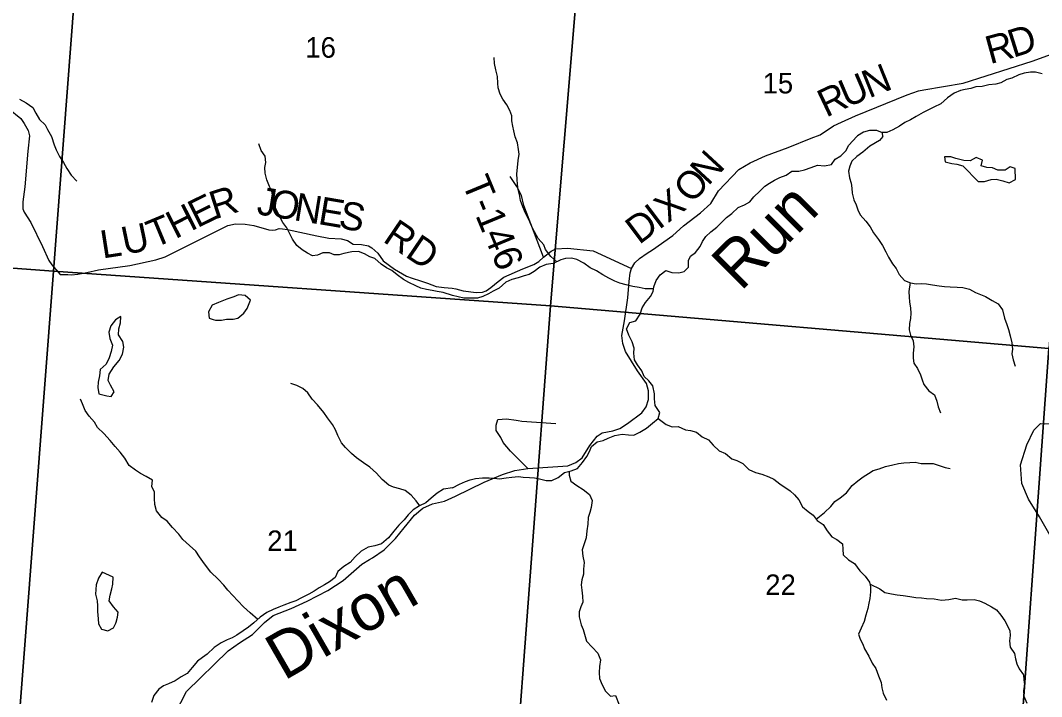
# Model space of a CAD drawing. Extents: x 0 to 42, y 0 to 22.
# Drawn here: x 6.349 to 7.389, y 18.254 to 18.942 of the extents above; entities that cross this region are included whole.
import ezdxf

# ---------------------------------------------------------------- set-up
doc = ezdxf.new("R2010")
doc.units = 0
for name, color, linetype in [('GM_X_County_Road', 7, 'Continuous'), ('GM_X_County_Road_Text', 7, 'Continuous'), ('GM_X_Minor_Lake', 7, 'Continuous'), ('GM_X_Minor_River', 7, 'Continuous'), ('GM_X_Minor_River_Text', 7, 'Continuous'), ('GM_X_Section', 7, 'Continuous'), ('GM_X_Section_Text', 7, 'Continuous'), ('GM_X_Township_Road', 7, 'Continuous'), ('GM_X_Township_Road_Text', 7, 'Continuous')]:
    doc.layers.add(name, color=color, linetype=linetype)

msp = doc.modelspace()

# ---------------------------------------------------------------- linework, layer by layer
at = {"layer": 'GM_X_County_Road'}
for points in [[(6.7047, 18.3931), (6.7077, 18.3949), (6.7197, 18.4031), (6.7312, 18.4144), (6.7402, 18.4254), (6.7505, 18.4382), (6.759, 18.4455), (6.7688, 18.4497), (6.7812, 18.4527), (6.7925, 18.4578), (6.8217, 18.4721), (6.8401, 18.4799), (6.8528, 18.4838), (6.866, 18.486), (6.9068, 18.4887), (6.9149, 18.4919), (6.9213, 18.4967), (6.9291, 18.5093), (6.9367, 18.5189), (6.9417, 18.5222), (6.9526, 18.5241), (6.9596, 18.5265), (6.9676, 18.5317), (6.982, 18.5424), (6.9866, 18.5486), (6.9889, 18.5562), (6.9891, 18.5649), (6.987, 18.5723), (6.9778, 18.5854), (6.9654, 18.605), (6.9628, 18.6131), (6.9619, 18.6213), (6.9645, 18.6363), (6.9678, 18.6596), (6.9694, 18.6763), (6.9703, 18.6851), (6.9716, 18.6896), (6.9751, 18.6954), (6.9798, 18.6999), (6.9876, 18.7053), (6.993, 18.7086), (7.0138, 18.7233), (7.0247, 18.7331), (7.042, 18.7463), (7.0526, 18.7558), (7.0603, 18.7688), (7.0809, 18.7903), (7.0924, 18.7973), (7.1083, 18.8042), (7.1312, 18.8128), (7.1548, 18.8224), (7.1637, 18.8257), (7.1775, 18.8348), (7.1856, 18.8385), (7.1997, 18.8452), (7.2525, 18.8666), (7.2641, 18.8704), (7.2693, 18.8716), (7.3095, 18.8784), (7.3798, 18.9008), (7.4414, 18.9231)], [(6.328, 18.0229), (6.3514, 18.0389), (6.461, 18.1708), (6.4956, 18.2144), (6.5183, 18.2588), (6.5609, 18.3001), (6.5724, 18.3084), (6.5855, 18.3168), (6.5979, 18.3291), (6.6067, 18.3361), (6.6248, 18.3433), (6.6414, 18.3508), (6.6624, 18.3617), (6.6779, 18.3717), (6.6971, 18.3883), (6.7047, 18.3931)]]:
    msp.add_lwpolyline(points, dxfattribs=at)
at = {"layer": 'GM_X_Minor_Lake'}
for points in [[(7.3627, 18.7804), (7.3623, 18.7916), (7.3572, 18.7933), (7.3521, 18.7898), (7.3449, 18.7898), (7.3394, 18.7921), (7.3335, 18.7923), (7.3279, 18.7943), (7.3292, 18.8), (7.3227, 18.8025), (7.3165, 18.7994), (7.3101, 18.7996), (7.3021, 18.8017), (7.2968, 18.8034), (7.2906, 18.8032), (7.2913, 18.7983), (7.2953, 18.7971)], [(7.2953, 18.7971), (7.298, 18.7964), (7.3029, 18.7958), (7.3091, 18.7941), (7.315, 18.7884), (7.3194, 18.7835), (7.3249, 18.7782), (7.3313, 18.7782), (7.3379, 18.7801), (7.343, 18.7805), (7.35, 18.779), (7.3563, 18.777), (7.3627, 18.7804)], [(6.5837, 18.6572), (6.5781, 18.6622), (6.5713, 18.6627), (6.5664, 18.6607), (6.5594, 18.6582), (6.5511, 18.6548), (6.5446, 18.6523), (6.5409, 18.6453), (6.5416, 18.639), (6.5456, 18.6376)], [(6.5456, 18.6376), (6.5479, 18.6368), (6.5541, 18.6371), (6.559, 18.6379), (6.5658, 18.6381), (6.5707, 18.639), (6.5769, 18.6442), (6.5801, 18.6489), (6.5837, 18.6572)], [(6.4514, 18.6407), (6.4459, 18.6373), (6.4413, 18.6311), (6.4393, 18.6246), (6.4402, 18.6182), (6.4429, 18.6115), (6.4417, 18.6049), (6.4395, 18.5986), (6.4366, 18.5922), (6.4304, 18.5867), (6.4297, 18.5803), (6.4283, 18.5738), (6.428, 18.5685), (6.4289, 18.5619), (6.4373, 18.56)], [(6.4373, 18.56), (6.4416, 18.5592), (6.4446, 18.564), (6.441, 18.5706), (6.4385, 18.5755), (6.4395, 18.5818), (6.4444, 18.5894), (6.4499, 18.5958), (6.4533, 18.6022), (6.4544, 18.6095), (6.4534, 18.6153), (6.4491, 18.622), (6.4495, 18.628), (6.4512, 18.6341), (6.4514, 18.6407)], [(6.4326, 18.3801), (6.4286, 18.3742), (6.4265, 18.3674), (6.426, 18.3627), (6.4258, 18.3579), (6.4273, 18.3511), (6.4277, 18.3458), (6.4277, 18.3401), (6.4283, 18.3326), (6.4286, 18.3278), (6.4317, 18.3221), (6.4383, 18.3204), (6.4441, 18.3236), (6.4463, 18.3284)], [(6.4463, 18.3284), (6.4468, 18.3295), (6.4479, 18.3343), (6.4487, 18.3396), (6.4441, 18.3449), (6.4396, 18.3509), (6.4407, 18.3568), (6.4424, 18.3634), (6.4432, 18.3682), (6.4435, 18.375), (6.4326, 18.3801)]]:
    msp.add_lwpolyline(points, dxfattribs=at)
at = {"layer": 'GM_X_Minor_River'}
for points in [[(6.8532, 18.8237), (6.8519, 18.8298), (6.8506, 18.8345), (6.8496, 18.8399), (6.8498, 18.845), (6.8476, 18.8505), (6.8448, 18.8562), (6.8406, 18.8621), (6.8378, 18.867), (6.8357, 18.8736), (6.8356, 18.8784), (6.835, 18.8852), (6.8333, 18.892), (6.8322, 18.8983), (6.8317, 18.9044)], [(7.3898, 18.8879), (7.3832, 18.8895), (7.3781, 18.8895), (7.3716, 18.8886), (7.3662, 18.8869), (7.3591, 18.8835), (7.354, 18.882), (7.3478, 18.8788), (7.3428, 18.8775), (7.3355, 18.8765), (7.329, 18.875), (7.3224, 18.8747), (7.3173, 18.8728), (7.3116, 18.8719), (7.3069, 18.8709), (7.3002, 18.8683), (7.2934, 18.8634), (7.2866, 18.8572), (7.2797, 18.854), (7.2735, 18.8507), (7.2686, 18.8485), (7.2617, 18.8443), (7.2558, 18.8409), (7.25, 18.8383), (7.2448, 18.8345), (7.2378, 18.8309), (7.2318, 18.8281), (7.227, 18.828)], [(6.3483, 18.8622), (6.3551, 18.8584), (6.3617, 18.8536), (6.3649, 18.8479), (6.3685, 18.8413), (6.3743, 18.8359), (6.3768, 18.8312), (6.381, 18.824)], [(7.2275, 18.824), (7.2272, 18.8279), (7.2214, 18.8302), (7.2142, 18.8303), (7.2079, 18.8286), (7.202, 18.8246), (7.2013, 18.824)], [(6.381, 18.824), (6.3834, 18.8156), (6.3857, 18.8103), (6.3891, 18.8036), (6.393, 18.7974), (6.3964, 18.7915), (6.4009, 18.7846), (6.4065, 18.7785)], [(6.7893, 18.4663), (6.7963, 18.4699), (6.8025, 18.4727), (6.8074, 18.4744), (6.8127, 18.4756), (6.8199, 18.4762), (6.8267, 18.4764), (6.8318, 18.476), (6.8371, 18.4755), (6.8441, 18.4762), (6.8498, 18.477), (6.8564, 18.4776), (6.8613, 18.477), (6.8677, 18.4767), (6.8727, 18.4765), (6.8779, 18.4755), (6.8848, 18.4738), (6.8906, 18.4737), (6.897, 18.4767), (6.9035, 18.4817), (6.9101, 18.4836), (6.9167, 18.4859), (6.9216, 18.4919), (6.9263, 18.498), (6.929, 18.5031), (6.931, 18.5083), (6.9365, 18.513), (6.9427, 18.5144), (6.9478, 18.5166), (6.9548, 18.5195), (6.962, 18.521), (6.9686, 18.5201), (6.9739, 18.5199), (6.9802, 18.523), (6.987, 18.527), (6.9932, 18.5321), (6.9989, 18.5367), (7.0006, 18.5429), (6.9956, 18.5501), (6.9951, 18.5568), (6.9949, 18.5619), (6.9933, 18.5699), (6.9892, 18.575), (6.9844, 18.5795), (6.9821, 18.5854), (6.9778, 18.5914), (6.9747, 18.5964), (6.974, 18.6034), (6.9742, 18.6083), (6.9724, 18.615), (6.9688, 18.6216), (6.9667, 18.628), (6.9699, 18.6345), (6.9762, 18.6362), (6.9805, 18.643), (6.9826, 18.6495), (6.986, 18.6548), (6.9911, 18.6611), (6.9937, 18.666), (6.9943, 18.6708), (6.9969, 18.6772), (7.0009, 18.6833), (7.0067, 18.6877), (7.0126, 18.6856), (7.02, 18.685), (7.0253, 18.6864), (7.0298, 18.6911), (7.0298, 18.6976), (7.0317, 18.7023), (7.037, 18.7059), (7.0415, 18.712), (7.0439, 18.717), (7.0475, 18.7223), (7.0526, 18.7268), (7.0585, 18.7318), (7.0637, 18.7369), (7.0685, 18.7417), (7.0739, 18.7457), (7.0802, 18.7516), (7.0866, 18.7546), (7.0921, 18.7575), (7.0964, 18.7626), (7.1025, 18.7683), (7.1074, 18.7736), (7.1123, 18.7765), (7.1172, 18.7795), (7.1227, 18.7822), (7.1291, 18.7847), (7.1351, 18.7887), (7.142, 18.7887), (7.148, 18.7902), (7.1546, 18.7923), (7.1612, 18.7948), (7.1682, 18.794), (7.1754, 18.7954), (7.1792, 18.8009), (7.1849, 18.8043), (7.19, 18.8096), (7.193, 18.8153), (7.2013, 18.824)], [(6.8955, 18.6964), (6.8894, 18.7017), (6.8841, 18.7089), (6.8824, 18.7138), (6.8767, 18.7202), (6.8729, 18.727), (6.8699, 18.7331), (6.8672, 18.7394), (6.8636, 18.746), (6.861, 18.7524), (6.8587, 18.7587), (6.8574, 18.7651), (6.8562, 18.7701), (6.8556, 18.7754), (6.8552, 18.7803), (6.855, 18.786), (6.8556, 18.7926), (6.8562, 18.7997), (6.8571, 18.8061), (6.8567, 18.8109), (6.8554, 18.8177), (6.8532, 18.8237)], [(7.2275, 18.824), (7.2243, 18.8201), (7.2145, 18.8142), (7.2074, 18.8081), (7.2011, 18.8038), (7.1962, 18.7988), (7.194, 18.7937), (7.1928, 18.7888), (7.1938, 18.7821), (7.1955, 18.7764), (7.1961, 18.7713), (7.1965, 18.7662), (7.1982, 18.7596), (7.2005, 18.7543), (7.2022, 18.7493), (7.2044, 18.7444), (7.2105, 18.7378), (7.2149, 18.7321), (7.2183, 18.726), (7.2234, 18.7192), (7.2272, 18.713), (7.2308, 18.7065), (7.2333, 18.701), (7.2376, 18.6944), (7.2411, 18.6895), (7.2443, 18.6836), (7.2496, 18.6775), (7.256, 18.6749), (7.2615, 18.674), (7.2668, 18.6742), (7.2723, 18.674), (7.2782, 18.6729), (7.285, 18.6719), (7.2905, 18.6712), (7.2963, 18.671), (7.3035, 18.6704), (7.309, 18.6703), (7.3158, 18.6684), (7.3222, 18.6652), (7.3273, 18.6631), (7.3323, 18.6612), (7.3389, 18.657), (7.345, 18.6536), (7.3495, 18.6476), (7.3516, 18.6389), (7.3539, 18.6324), (7.3558, 18.6273), (7.3575, 18.6209), (7.3592, 18.614), (7.3596, 18.6074), (7.3592, 18.6026), (7.3604, 18.5966), (7.3625, 18.5901)], [(6.7893, 18.6621), (6.7798, 18.665), (6.7736, 18.6662), (6.7687, 18.6671), (6.7628, 18.6683), (6.7572, 18.6695), (6.7519, 18.6718), (6.7447, 18.6754), (6.7394, 18.6785), (6.733, 18.6832), (6.7274, 18.6874), (6.7221, 18.6901), (6.7168, 18.6941), (6.7101, 18.6998), (6.705, 18.7016), (6.6995, 18.7046), (6.6935, 18.7069), (6.6868, 18.7064), (6.6787, 18.7047), (6.6738, 18.7036), (6.6689, 18.7034), (6.664, 18.7055), (6.6572, 18.7056), (6.6519, 18.7033), (6.6468, 18.7026), (6.6415, 18.7051), (6.6362, 18.7087), (6.6309, 18.7131), (6.6262, 18.7193), (6.624, 18.7241), (6.6206, 18.7311), (6.6165, 18.7366), (6.6131, 18.7429), (6.6107, 18.748), (6.6084, 18.7528), (6.6071, 18.7577), (6.6062, 18.7625), (6.6053, 18.7683), (6.603, 18.7731), (6.6002, 18.7799), (6.5984, 18.7866), (6.5982, 18.7925), (6.599, 18.7976), (6.5984, 18.804), (6.5945, 18.8099), (6.5919, 18.8166)], [(6.9941, 18.669), (6.9854, 18.6688), (6.9793, 18.6702), (6.9729, 18.6713), (6.9663, 18.673), (6.9598, 18.6745), (6.9545, 18.6766), (6.9485, 18.6796), (6.9424, 18.683), (6.936, 18.6873), (6.9297, 18.6904), (6.9231, 18.6949), (6.9159, 18.6987), (6.9106, 18.7), (6.9044, 18.6996), (6.8995, 18.6983), (6.8917, 18.6946), (6.8847, 18.6937), (6.8781, 18.6908), (6.8724, 18.6866), (6.8675, 18.6836), (6.8622, 18.6821), (6.8562, 18.6802), (6.8498, 18.6784), (6.8437, 18.6758), (6.8367, 18.6695), (6.8309, 18.6665), (6.826, 18.6638), (6.8203, 18.6611), (6.8148, 18.6594), (6.8082, 18.6592), (6.8008, 18.6594), (6.7893, 18.6621)], [(7.2554, 18.6752), (7.2543, 18.666), (7.2545, 18.6605), (7.2549, 18.6555), (7.2559, 18.6493), (7.2563, 18.6442), (7.2559, 18.6387), (7.2548, 18.6334), (7.2546, 18.6271), (7.2557, 18.6218), (7.2584, 18.6159), (7.2592, 18.6098), (7.2586, 18.6032), (7.2584, 18.5983), (7.2592, 18.5933), (7.2628, 18.5878), (7.266, 18.5814), (7.2677, 18.5763), (7.2693, 18.5714), (7.2744, 18.5649), (7.2804, 18.5609), (7.2827, 18.5545), (7.2839, 18.5486), (7.2865, 18.5426)], [(6.756, 18.4479), (6.7523, 18.4528), (6.7472, 18.4586), (6.741, 18.4633), (6.7355, 18.4651), (6.7293, 18.4668), (6.7244, 18.4689), (6.7178, 18.4748), (6.712, 18.4811), (6.705, 18.4872), (6.6988, 18.4916), (6.6916, 18.4967), (6.6865, 18.5011), (6.6803, 18.5072), (6.6762, 18.5119), (6.6726, 18.5194), (6.6702, 18.5254), (6.667, 18.5308), (6.6621, 18.5376), (6.6584, 18.5429), (6.6518, 18.5507), (6.6463, 18.5566), (6.6418, 18.5631), (6.6367, 18.5673), (6.6309, 18.5705), (6.6247, 18.5723)], [(6.5909, 18.3321), (6.5832, 18.3389), (6.5764, 18.345), (6.5706, 18.3509), (6.5655, 18.3566), (6.5603, 18.3618), (6.5563, 18.3669), (6.5507, 18.3732), (6.5433, 18.3803), (6.5388, 18.386), (6.5349, 18.3911), (6.5315, 18.3958), (6.5279, 18.4017), (6.5215, 18.4073), (6.5147, 18.4137), (6.5106, 18.4189), (6.5042, 18.4259), (6.4986, 18.4322), (6.4931, 18.436), (6.4877, 18.4429), (6.4862, 18.4491), (6.4856, 18.4552), (6.4857, 18.4616), (6.4832, 18.4675), (6.4838, 18.474), (6.4774, 18.4776), (6.4716, 18.4808), (6.4663, 18.4843), (6.4601, 18.4889), (6.4554, 18.4965), (6.4507, 18.5024), (6.4458, 18.5084), (6.4405, 18.5145), (6.434, 18.5214), (6.4277, 18.5277), (6.4246, 18.533), (6.4191, 18.5391), (6.4153, 18.545), (6.4125, 18.5516), (6.4105, 18.5564)], [(6.9989, 18.5367), (7.0068, 18.5306), (7.0129, 18.5283), (7.0191, 18.5286), (7.0265, 18.5253), (7.0316, 18.5246), (7.0377, 18.5227), (7.0437, 18.518), (7.0502, 18.515), (7.0549, 18.5095), (7.061, 18.5038), (7.0674, 18.5011), (7.0738, 18.4958), (7.079, 18.494), (7.0852, 18.4909), (7.0913, 18.4849), (7.0979, 18.4819), (7.1043, 18.4802), (7.1115, 18.4775), (7.1166, 18.4751), (7.1229, 18.4703), (7.1331, 18.4632), (7.1378, 18.459), (7.142, 18.4539), (7.1458, 18.4469), (7.1515, 18.4421), (7.1568, 18.4382), (7.1608, 18.433), (7.1668, 18.4289), (7.1708, 18.4224), (7.1756, 18.4164), (7.1807, 18.4136), (7.1867, 18.409), (7.1869, 18.4037), (7.1873, 18.398), (7.1928, 18.3927), (7.1989, 18.3891), (7.2042, 18.3815), (7.2097, 18.3761), (7.2142, 18.37), (7.215, 18.3653), (7.215, 18.3603), (7.2143, 18.3533), (7.2133, 18.3486), (7.2124, 18.3432), (7.2103, 18.3364), (7.2086, 18.3301), (7.2056, 18.3233), (7.2028, 18.317), (7.2045, 18.3119), (7.2072, 18.307), (7.2091, 18.3023), (7.2134, 18.2947), (7.2167, 18.2877), (7.2206, 18.282), (7.2233, 18.2748), (7.2258, 18.268), (7.2265, 18.2625), (7.2279, 18.257), (7.2313, 18.2498)], [(7.1598, 18.4342), (7.1683, 18.4412), (7.1746, 18.4471), (7.1789, 18.4521), (7.1842, 18.4559), (7.1906, 18.4612), (7.1965, 18.4684), (7.2023, 18.4732), (7.2076, 18.4775), (7.2129, 18.4808), (7.2178, 18.4838), (7.2238, 18.4855), (7.2303, 18.4878), (7.238, 18.4897), (7.2435, 18.4909), (7.249, 18.4916), (7.255, 18.492), (7.2607, 18.4922), (7.2666, 18.4911), (7.2789, 18.4911), (7.284, 18.4893), (7.291, 18.487), (7.2963, 18.4857)], [(6.9081, 18.483), (6.908, 18.479), (6.9097, 18.4728), (6.916, 18.4686), (6.9224, 18.4644), (6.929, 18.4593), (6.9315, 18.4533), (6.9304, 18.4462), (6.9291, 18.4411), (6.9276, 18.4358), (6.9272, 18.4292), (6.9263, 18.4225), (6.9255, 18.4153), (6.9233, 18.4092), (6.9214, 18.403), (6.922, 18.3967), (6.9233, 18.3901), (6.9229, 18.3834), (6.9226, 18.3781), (6.9211, 18.3726), (6.9205, 18.3673), (6.9211, 18.362), (6.9217, 18.3557), (6.9219, 18.3497), (6.9202, 18.3449), (6.9183, 18.3398), (6.9183, 18.3347), (6.9204, 18.3267), (6.9223, 18.322), (6.9238, 18.3171), (6.9259, 18.31), (6.9316, 18.3038), (6.9375, 18.2977), (6.94, 18.2909), (6.9392, 18.2841), (6.9387, 18.2782), (6.939, 18.2721), (6.9417, 18.2655), (6.9451, 18.2589), (6.9504, 18.2541), (6.9553, 18.2545), (6.959, 18.245)], [(6.7893, 18.4663), (6.7803, 18.4647), (6.7737, 18.4607), (6.7676, 18.4556), (6.7621, 18.4509), (6.7556, 18.4477), (6.7492, 18.4438), (6.7441, 18.4385), (6.7401, 18.4336), (6.7346, 18.4283), (6.7295, 18.4219), (6.7241, 18.4153), (6.7169, 18.409), (6.7103, 18.4072), (6.7033, 18.4057), (6.6963, 18.4015), (6.6902, 18.3959), (6.6849, 18.39), (6.6785, 18.3861), (6.6726, 18.381), (6.6699, 18.3747), (6.664, 18.3704), (6.6589, 18.3674), (6.6536, 18.3644), (6.6485, 18.361), (6.6428, 18.3578), (6.6354, 18.3541), (6.6296, 18.3512), (6.6246, 18.3492), (6.6176, 18.3466), (6.6123, 18.3447), (6.6067, 18.3422), (6.6002, 18.3392), (6.5934, 18.3343), (6.5869, 18.3287), (6.5814, 18.3242), (6.5761, 18.3204), (6.5695, 18.3161), (6.5648, 18.3134), (6.5597, 18.3114), (6.5536, 18.3082), (6.5466, 18.3035), (6.5394, 18.2969), (6.5346, 18.2935), (6.5297, 18.2897), (6.5242, 18.2831), (6.5191, 18.2772), (6.5128, 18.2735), (6.5069, 18.2697), (6.4999, 18.2665), (6.495, 18.2645), (6.4903, 18.2611), (6.485, 18.2548), (6.4828, 18.2475)], [(7.2146, 18.3679), (7.2246, 18.3634), (7.2298, 18.3596), (7.2366, 18.3583), (7.2424, 18.3573), (7.2485, 18.3566), (7.2553, 18.3555), (7.2614, 18.3545), (7.267, 18.354), (7.2721, 18.3536), (7.2799, 18.3532), (7.2875, 18.3519), (7.2948, 18.3523), (7.3018, 18.3537), (7.3086, 18.3522), (7.3136, 18.352), (7.3207, 18.3524), (7.3262, 18.3509), (7.3315, 18.3488), (7.3383, 18.3448), (7.3436, 18.3418), (7.348, 18.3365), (7.3518, 18.3306), (7.3545, 18.3257), (7.3569, 18.3206), (7.3573, 18.3158), (7.3566, 18.3102), (7.3573, 18.3039), (7.3619, 18.2975), (7.3627, 18.2921), (7.3642, 18.287), (7.3665, 18.2817), (7.3708, 18.2757), (7.3714, 18.2707), (7.3718, 18.266), (7.371, 18.2593), (7.3712, 18.2538), (7.3745, 18.2468)]]:
    msp.add_lwpolyline(points, dxfattribs=at)
at = {"layer": 'GM_X_Section'}
for points in [[(5.9249, 19.2362), (6.4215, 19.1942), (6.3828, 18.6867), (5.8869, 18.7234)], [(6.4215, 19.1942), (6.9308, 19.1519), (6.889, 18.6514), (6.3828, 18.6867)], [(6.9308, 19.1519), (7.4347, 19.1125), (7.3969, 18.6082), (6.889, 18.6514)], [(5.8869, 18.7234), (6.3828, 18.6867), (6.3439, 18.178), (5.8447, 18.2145)], [(6.3828, 18.6867), (6.889, 18.6514), (6.8505, 18.1369), (6.3439, 18.178)], [(6.889, 18.6514), (7.3969, 18.6082), (7.3605, 18.103), (6.8505, 18.1369)], [(7.3969, 18.6082), (7.912, 18.5635), (7.8739, 18.061), (7.3605, 18.103)]]:
    msp.add_lwpolyline(points, close=True, dxfattribs=at)
at = {"layer": 'GM_X_Township_Road'}
for points in [[(6.3372, 18.8525), (6.3496, 18.8424), (6.3531, 18.8373), (6.357, 18.8303), (6.3584, 18.8247), (6.3566, 18.8092), (6.3538, 18.7728), (6.3518, 18.7574), (6.3516, 18.7531), (6.3518, 18.7505), (6.3529, 18.747), (6.3597, 18.7365), (6.3717, 18.712), (6.378, 18.6977), (6.3813, 18.6933), (6.3895, 18.6836), (6.3976, 18.6834), (6.4012, 18.6831), (6.4075, 18.6838), (6.4168, 18.6856), (6.4287, 18.6881), (6.4607, 18.6926), (6.4871, 18.6984), (6.4967, 18.7013), (6.5604, 18.7334), (6.5683, 18.7351), (6.5781, 18.7348), (6.5869, 18.7334), (6.6023, 18.729), (6.606, 18.7287), (6.609, 18.729), (6.6128, 18.7302), (6.616, 18.7301), (6.6214, 18.7293), (6.651, 18.7229), (6.6633, 18.7206), (6.6759, 18.7197), (6.6825, 18.718), (6.6881, 18.7143), (6.6966, 18.714), (6.7037, 18.7127), (6.7072, 18.7106), (6.7134, 18.7051), (6.7188, 18.6975), (6.7303, 18.689), (6.7425, 18.6818), (6.7481, 18.6796), (6.7568, 18.6771), (6.7639, 18.6745), (6.7728, 18.6714), (6.7809, 18.6702), (6.789, 18.6695), (6.7928, 18.6689), (6.8002, 18.6668), (6.8133, 18.6653), (6.8198, 18.6656), (6.8235, 18.667), (6.8282, 18.6702), (6.8359, 18.6762), (6.8417, 18.6809), (6.8608, 18.6891), (6.8721, 18.6937), (6.8771, 18.6968)], [(6.8821, 18.7011), (6.8717, 18.7279), (6.8618, 18.7539), (6.8597, 18.764), (6.8548, 18.7731), (6.848, 18.7834)], [(6.8771, 18.6968), (6.8821, 18.7011), (6.8899, 18.7071), (6.8947, 18.7096), (6.9065, 18.7102), (6.9327, 18.7075), (6.9716, 18.6896)], [(6.866, 18.486), (6.8485, 18.5035), (6.8409, 18.5122), (6.8385, 18.5176), (6.8338, 18.5246), (6.8338, 18.5301), (6.8355, 18.5358), (6.8442, 18.5363), (6.8543, 18.535)], [(6.8543, 18.535), (6.8563, 18.5347), (6.8601, 18.5342), (6.8944, 18.5316)], [(7.4136, 18.2496), (7.4209, 18.2591), (7.4226, 18.2706), (7.4158, 18.3107), (7.4071, 18.3411), (7.4015, 18.3616), (7.402, 18.3857), (7.4013, 18.4034), (7.3993, 18.4152), (7.3874, 18.4367), (7.3761, 18.4547), (7.3693, 18.4707), (7.3679, 18.4897), (7.3744, 18.5098), (7.3816, 18.525), (7.3881, 18.5316), (7.3987, 18.5312), (7.4085, 18.5243)]]:
    msp.add_lwpolyline(points, dxfattribs=at)

# ---------------------------------------------------------------- texts
at = {"layer": 'GM_X_County_Road_Text'}
for s, rotation, p in [('D', 17.4131, (7.3604, 18.9041)), ('R', 15.3171, (7.3368, 18.8976)), ('N', 21.9299, (7.2136, 18.8627)), ('U', 23.0766, (7.1907, 18.853)), ('R', 25.3326, (7.1699, 18.8431)), ('N', 47.2647, (7.0497, 18.7731)), ('O', 48.1488, (7.0331, 18.7546)), ('X', 37.082, (7.0087, 18.7354)), ('I', 36.9979, (6.9994, 18.7284)), ('D', 36.9996, (6.9794, 18.7133))]:
    msp.add_text(s, height=0.0284, rotation=rotation, dxfattribs=at).set_placement(p)
at = {"layer": 'GM_X_Minor_River_Text'}
for s, rotation, p in [('Run', 45.0034, (7.0828, 18.6656)), ('Dixon', 30.0022, (6.6176, 18.2692))]:
    msp.add_text(s, height=0.04735, rotation=rotation, dxfattribs=at).set_placement(p)
at = {"layer": 'GM_X_Section_Text'}
for s, p in [('16', (6.6394, 18.9043)), ('15', (7.1052, 18.8679)), ('21', (6.6006, 18.4018)), ('22', (7.1079, 18.357))]:
    msp.add_text(s, height=0.02093, rotation=0, dxfattribs=at).set_placement(p)
at = {"layer": 'GM_X_Township_Road_Text'}
for s, height, rotation, p in [('T-146', 0.02841, 292.4841, (6.7986, 18.777)), ('E', 0.0284, 26.4309, (6.5293, 18.7304)), ('R', 0.0284, 17.8104, (6.5473, 18.7395)), ('J', 0.0284, 350.8846, (6.589, 18.745)), ('O', 0.0284, 350.8872, (6.6022, 18.7429)), ('N', 0.0284, 350.8766, (6.6268, 18.7389)), ('H', 0.0284, 26.807, (6.507, 18.7192)), ('E', 0.0284, 350.3982, (6.6515, 18.735)), ('S', 0.0284, 348.1123, (6.6721, 18.7315)), ('T', 0.0284, 22.5438, (6.4853, 18.7101)), ('U', 0.0284, 11.7899, (6.4554, 18.7033)), ('RD', 0.02841, 325.8995, (6.7173, 18.7177)), ('L', 0.0284, 8.8465, (6.4329, 18.6997))]:
    msp.add_text(s, height=height, rotation=rotation, dxfattribs=at).set_placement(p)

doc.saveas('drawing.dxf')
